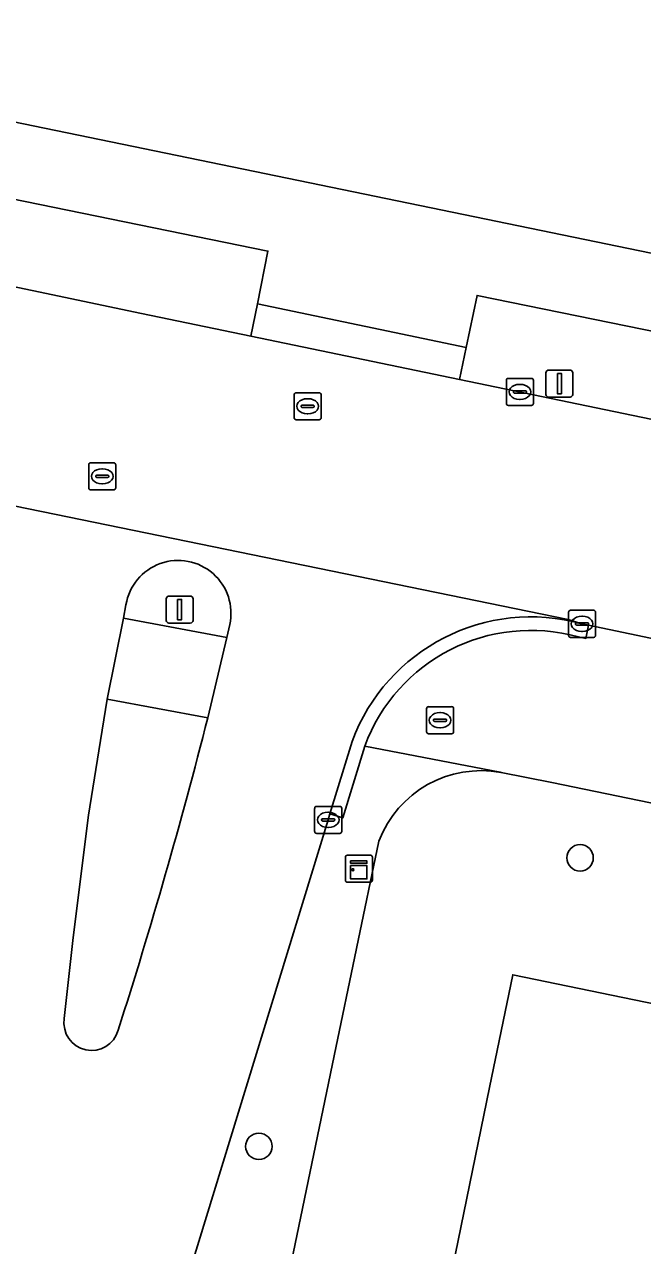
# Model space of a CAD drawing. Extents: x 157692 to 159674, y 381452 to 383291.
# Drawn here: x 158269.13 to 158292, y 382509.57 to 382554.74 of the extents above; entities that cross this region are included whole.
import ezdxf

# ---------------------------------------------------------------- set-up
doc = ezdxf.new("R2010")
doc.units = 0
for name, color, linetype in [('IMGEO_Berm_groen', 7, 'Continuous'), ('IMGEO_Boom', 7, 'Continuous'), ('IMGEO_Brandkraan', 7, 'Continuous'), ('IMGEO_Erf', 7, 'Continuous'), ('IMGEO_Kast', 7, 'Continuous'), ('IMGEO_Kolk', 7, 'Continuous'), ('IMGEO_Lichtmast', 7, 'Continuous'), ('IMGEO_Pand', 7, 'Continuous'), ('IMGEO_Rijbaan_lokaal_gesloten', 7, 'Continuous'), ('IMGEO_Rioolput', 7, 'Continuous'), ('IMGEO_Verkeerseiland_open', 7, 'Continuous'), ('IMGEO_Voetpad_open', 7, 'Continuous')]:
    doc.layers.add(name, color=color, linetype=linetype)

msp = doc.modelspace()

# ---------------------------------------------------------------- linework, layer by layer
at = {"layer": 'IMGEO_Berm_groen'}
for points in [[(158246.43, 382552.832), (158246.372, 382552.587), (158248.225, 382550.53), (158249.545, 382549.02), (158261.553, 382546.547), (158273.467, 382544.043), (158277.517, 382543.204), (158277.755, 382544.399), (158278.14, 382546.35)], [(158285.883, 382544.714), (158285.48, 382542.785), (158285.228, 382541.605), (158302.415, 382538.043), (158302.697, 382539.25), (158304.989, 382540.809)]]:
    msp.add_lwpolyline(points, close=True, dxfattribs=at)
at = {"layer": 'IMGEO_Boom'}
for centre in [(158289.692, 382523.909), (158277.808, 382513.237)]:
    msp.add_circle(centre, 0.489, dxfattribs=at)
at = {"layer": 'IMGEO_Brandkraan'}
for p, q in [((158284.012, 382528.574), (158284.012, 382529.426)), ((158284.087, 382529.5), (158284.939, 382529.5)), ((158285.013, 382529.426), (158285.013, 382528.574)), ((158284.271, 382528.994), (158284.271, 382529.006)), ((158284.709, 382528.957), (158284.311, 382528.957)), ((158284.314, 382529.043), (158284.712, 382529.043)), ((158284.5, 382529.28), (158284.525, 382529.28)), ((158284.755, 382529.006), (158284.755, 382528.994)), ((158284.939, 382528.5), (158284.087, 382528.5)), ((158284.523, 382528.72), (158284.498, 382528.72))]:
    msp.add_line(p, q, dxfattribs=at)
for points in [[(158284.012, 382528.574), (158284.012, 382529.426)], [(158284.087, 382529.5), (158284.939, 382529.5)], [(158285.013, 382529.426), (158285.013, 382528.574)], [(158284.939, 382528.5), (158284.087, 382528.5)]]:
    msp.add_lwpolyline(points, dxfattribs=at)
for centre, radius, start, end in [((158284.089, 382529.424), 0.0765, 91.552, 178.448), ((158284.089, 382529.424), 0.0765, 91.552, 178.448), ((158284.937, 382529.424), 0.0765, 1.552, 88.448), ((158284.937, 382529.424), 0.0765, 1.552, 88.448), ((158284.311, 382529.003), 0.0403, 85.8775, 175.7526), ((158284.308, 382528.993), 0.0366, 178.938, 274.7102), ((158284.712, 382529), 0.043, 264.8664, 352.4533), ((158284.716, 382529.005), 0.0386, 1.7309, 96.639), ((158284.089, 382528.576), 0.0765, 181.552, 268.448), ((158284.089, 382528.576), 0.0765, 181.552, 268.448), ((158284.937, 382528.576), 0.0765, 271.552, 358.448), ((158284.937, 382528.576), 0.0765, 271.552, 358.448)]:
    msp.add_arc(centre, radius, start, end, dxfattribs=at)
for centre, major_axis, ratio, start_param, end_param in [((158284.499, 382529), (-0.387, 0.002), 0.722429, 4.712389, 7.853982), ((158284.524, 382529), (-0.39, 0.002), 0.717154, 1.570796, 4.712389)]:
    msp.add_ellipse(centre, major_axis=major_axis, ratio=ratio, start_param=start_param, end_param=end_param, dxfattribs=at)
at = {"layer": 'IMGEO_Erf'}
for points in [[(158195.722, 382566.191), (158274.782, 382549.891), (158311.051, 382542.412), (158311.095, 382542.581), (158321.419, 382540.176), (158391.337, 382525.614), (158405.273, 382522.711), (158421.57, 382519.396), (158421.623, 382519.691), (158430.232, 382517.917), (158430.22, 382517.771), (158448.226, 382514.066), (158448.261, 382514.179), (158456.419, 382512.52)], [(158458.989, 382487.647), (158450.596, 382489.334), (158438.61, 382491.745), (158439.424, 382495.671), (158432.629, 382497.066), (158418.401, 382499.986), (158418.333, 382500), (158413.381, 382501.016), (158406.934, 382502.34), (158402.173, 382503.317), (158400.677, 382503.624), (158376.192, 382508.649), (158371.058, 382509.707), (158361.312, 382511.716), (158360.284, 382511.928), (158352.753, 382513.48), (158347.768, 382514.508), (158288.641, 382526.697), (158286.766, 382527.066)], [(158282.251, 382524.529), (158280.6, 382516.583), (158277.155, 382500), (158276.977, 382499.143), (158273.828, 382483.723), (158266.997, 382450.348), (158258.469, 382408.937), (158257.074, 382402.077), (158248.209, 382358.844), (158244.45, 382340.754), (158240.4, 382321.2)]]:
    msp.add_lwpolyline(points, dxfattribs=at)
msp.add_lwpolyline([(158282.608, 382497.216), (158283.179, 382500), (158286.343, 382515.416), (158287.199, 382519.584), (158327.119, 382511.361), (158327.717, 382514.268), (158331.148, 382513.575), (158330.573, 382510.691), (158336.933, 382509.322), (158335.04, 382500), (158332.399, 382486.997)], close=True, dxfattribs=at)
msp.add_arc((158286.03, 382523.09), 4.044, 79.5158, 159.1479, dxfattribs=at)
at = {"layer": 'IMGEO_Kast'}
for p, q in [((158281.009, 382523.081), (158281.009, 382523.922)), ((158281.009, 382523.922), (158281.009, 382523.081)), ((158281.084, 382524.006), (158281.925, 382524.006)), ((158281.925, 382524.006), (158281.084, 382524.006)), ((158282.009, 382523.931), (158282.009, 382523.09)), ((158282.009, 382523.09), (158282.009, 382523.931)), ((158281.934, 382523.006), (158281.093, 382523.006)), ((158281.093, 382523.006), (158281.934, 382523.006))]:
    msp.add_line(p, q, dxfattribs=at)
for points in [[(158281.204, 382523.796), (158281.804, 382523.796), (158281.804, 382523.711), (158281.204, 382523.711), (158281.204, 382523.796)], [(158281.204, 382523.621), (158281.804, 382523.621), (158281.804, 382523.132), (158281.204, 382523.132), (158281.204, 382523.621)]]:
    msp.add_lwpolyline(points, dxfattribs=at)
msp.add_circle((158281.288, 382523.47), 0.0377, dxfattribs=at)
for centre, start, end in [((158281.087, 382523.928), 92.4484, 184.2845), ((158281.087, 382523.928), 92.4484, 184.2845), ((158281.931, 382523.928), 2.4484, 94.2845), ((158281.931, 382523.928), 2.4484, 94.2845), ((158281.087, 382523.084), 182.4484, 274.2845), ((158281.087, 382523.084), 182.4484, 274.2845), ((158281.931, 382523.084), 272.4484, 4.2845), ((158281.931, 382523.084), 272.4484, 4.2845)]:
    msp.add_arc(centre, 0.0779, start, end, dxfattribs=at)
at = {"layer": 'IMGEO_Kolk'}
for p, q in [((158286.964, 382540.717), (158286.964, 382541.569)), ((158287.039, 382541.643), (158287.891, 382541.643)), ((158287.965, 382541.569), (158287.965, 382540.717)), ((158287.223, 382541.137), (158287.223, 382541.149)), ((158287.661, 382541.1), (158287.263, 382541.1)), ((158287.266, 382541.186), (158287.664, 382541.186)), ((158287.452, 382541.423), (158287.477, 382541.423)), ((158287.707, 382541.149), (158287.707, 382541.137)), ((158287.891, 382540.643), (158287.039, 382540.643)), ((158287.475, 382540.863), (158287.45, 382540.863)), ((158289.264, 382532.138), (158289.264, 382532.99)), ((158289.339, 382533.064), (158290.191, 382533.064)), ((158290.265, 382532.99), (158290.265, 382532.138)), ((158289.523, 382532.558), (158289.523, 382532.57)), ((158289.961, 382532.521), (158289.563, 382532.521)), ((158289.566, 382532.607), (158289.964, 382532.607)), ((158289.752, 382532.844), (158289.777, 382532.844)), ((158290.007, 382532.57), (158290.007, 382532.558)), ((158290.191, 382532.064), (158289.339, 382532.064)), ((158289.775, 382532.284), (158289.75, 382532.284)), ((158279.872, 382524.887), (158279.872, 382525.739)), ((158279.947, 382525.813), (158280.799, 382525.813)), ((158280.873, 382525.739), (158280.873, 382524.887)), ((158280.131, 382525.307), (158280.131, 382525.319)), ((158280.569, 382525.27), (158280.171, 382525.27)), ((158280.174, 382525.356), (158280.572, 382525.356)), ((158280.36, 382525.593), (158280.385, 382525.593)), ((158280.615, 382525.319), (158280.615, 382525.307)), ((158280.799, 382524.813), (158279.947, 382524.813)), ((158280.383, 382525.033), (158280.358, 382525.033))]:
    msp.add_line(p, q, dxfattribs=at)
for points in [[(158286.964, 382540.717), (158286.964, 382541.569)], [(158287.039, 382541.643), (158287.891, 382541.643)], [(158287.965, 382541.569), (158287.965, 382540.717)], [(158287.891, 382540.643), (158287.039, 382540.643)], [(158289.264, 382532.138), (158289.264, 382532.99)], [(158289.339, 382533.064), (158290.191, 382533.064)], [(158290.265, 382532.99), (158290.265, 382532.138)], [(158290.191, 382532.064), (158289.339, 382532.064)], [(158279.872, 382524.887), (158279.872, 382525.739)], [(158279.947, 382525.813), (158280.799, 382525.813)], [(158280.873, 382525.739), (158280.873, 382524.887)], [(158280.799, 382524.813), (158279.947, 382524.813)]]:
    msp.add_lwpolyline(points, dxfattribs=at)
for centre, radius, start, end in [((158287.041, 382541.567), 0.0765, 91.552, 178.448), ((158287.041, 382541.567), 0.0765, 91.552, 178.448), ((158287.889, 382541.567), 0.0765, 1.552, 88.448), ((158287.889, 382541.567), 0.0765, 1.552, 88.448), ((158287.263, 382541.146), 0.0403, 85.8775, 175.7526), ((158287.26, 382541.136), 0.0366, 178.938, 274.7102), ((158287.664, 382541.143), 0.043, 264.8664, 352.4533), ((158287.668, 382541.148), 0.0386, 1.7309, 96.639), ((158287.041, 382540.719), 0.0765, 181.552, 268.448), ((158287.041, 382540.719), 0.0765, 181.552, 268.448), ((158287.889, 382540.719), 0.0765, 271.552, 358.448), ((158287.889, 382540.719), 0.0765, 271.552, 358.448), ((158289.341, 382532.988), 0.0765, 91.552, 178.448), ((158289.341, 382532.988), 0.0765, 91.552, 178.448), ((158290.189, 382532.988), 0.0765, 1.552, 88.448), ((158290.189, 382532.988), 0.0765, 1.552, 88.448), ((158289.563, 382532.567), 0.0403, 85.8775, 175.7526), ((158289.56, 382532.557), 0.0366, 178.938, 274.7102), ((158289.964, 382532.564), 0.043, 264.8664, 352.4533), ((158289.968, 382532.569), 0.0386, 1.7309, 96.639), ((158289.341, 382532.14), 0.0765, 181.552, 268.448), ((158289.341, 382532.14), 0.0765, 181.552, 268.448), ((158290.189, 382532.14), 0.0765, 271.552, 358.448), ((158290.189, 382532.14), 0.0765, 271.552, 358.448), ((158279.949, 382525.737), 0.0765, 91.552, 178.448), ((158279.949, 382525.737), 0.0765, 91.552, 178.448), ((158280.797, 382525.737), 0.0765, 1.552, 88.448), ((158280.797, 382525.737), 0.0765, 1.552, 88.448), ((158280.171, 382525.316), 0.0403, 85.8775, 175.7526), ((158280.168, 382525.306), 0.0366, 178.938, 274.7102), ((158280.572, 382525.313), 0.043, 264.8664, 352.4533), ((158280.576, 382525.318), 0.0386, 1.7309, 96.639), ((158279.949, 382524.889), 0.0765, 181.552, 268.448), ((158279.949, 382524.889), 0.0765, 181.552, 268.448), ((158280.797, 382524.889), 0.0765, 271.552, 358.448), ((158280.797, 382524.889), 0.0765, 271.552, 358.448)]:
    msp.add_arc(centre, radius, start, end, dxfattribs=at)
for centre, major_axis, ratio, start_param, end_param in [((158287.451, 382541.143), (-0.387, 0.002), 0.722429, 4.712389, 7.853982), ((158287.476, 382541.143), (-0.39, 0.002), 0.717154, 1.570796, 4.712389), ((158289.751, 382532.564), (-0.387, 0.002), 0.722429, 4.712389, 7.853982), ((158289.776, 382532.564), (-0.39, 0.002), 0.717154, 1.570796, 4.712389), ((158280.359, 382525.313), (-0.387, 0.002), 0.722429, 4.712389, 7.853982), ((158280.384, 382525.313), (-0.39, 0.002), 0.717154, 1.570796, 4.712389)]:
    msp.add_ellipse(centre, major_axis=major_axis, ratio=ratio, start_param=start_param, end_param=end_param, dxfattribs=at)
at = {"layer": 'IMGEO_Lichtmast'}
for p, q in [((158288.53, 382541.953), (158289.32, 382541.953)), ((158289.32, 382541.953), (158288.53, 382541.953)), ((158288.43, 382541.053), (158288.43, 382541.853)), ((158288.43, 382541.853), (158288.43, 382541.053)), ((158289.42, 382541.853), (158289.42, 382541.053)), ((158289.42, 382541.053), (158289.42, 382541.853)), ((158289.32, 382540.953), (158288.53, 382540.953)), ((158288.53, 382540.953), (158289.32, 382540.953)), ((158274.382, 382532.691), (158274.382, 382533.491)), ((158274.382, 382533.491), (158274.382, 382532.691)), ((158274.482, 382533.591), (158275.272, 382533.591)), ((158275.272, 382533.591), (158274.482, 382533.591)), ((158275.372, 382533.491), (158275.372, 382532.691)), ((158275.372, 382532.691), (158275.372, 382533.491)), ((158275.272, 382532.591), (158274.482, 382532.591)), ((158274.482, 382532.591), (158275.272, 382532.591))]:
    msp.add_line(p, q, dxfattribs=at)
for points in [[(158288.85, 382541.828), (158289, 382541.828), (158289, 382541.078), (158288.85, 382541.078), (158288.85, 382541.828)], [(158274.802, 382533.466), (158274.952, 382533.466), (158274.952, 382532.716), (158274.802, 382532.716), (158274.802, 382533.466)]]:
    msp.add_lwpolyline(points, dxfattribs=at)
for centre, start, end in [((158288.53, 382541.853), 90, 180), ((158288.53, 382541.853), 90, 180), ((158289.32, 382541.853), 0, 90), ((158289.32, 382541.853), 360, 90), ((158288.53, 382541.053), 180, 270), ((158288.53, 382541.053), 180, 270), ((158289.32, 382541.053), 270, 0), ((158289.32, 382541.053), 270, 0), ((158274.482, 382533.491), 90, 180), ((158274.482, 382533.491), 90, 180), ((158275.272, 382533.491), 0, 90), ((158275.272, 382533.491), 360, 90), ((158274.482, 382532.691), 180, 270), ((158274.482, 382532.691), 180, 270), ((158275.272, 382532.691), 270, 0), ((158275.272, 382532.691), 270, 0)]:
    msp.add_arc(centre, 0.1, start, end, dxfattribs=at)
at = {"layer": 'IMGEO_Pand'}
msp.add_lwpolyline([(158286.343, 382515.416), (158283.179, 382500), (158282.608, 382497.216), (158332.399, 382486.997), (158335.04, 382500), (158336.933, 382509.322), (158330.573, 382510.691), (158331.148, 382513.575), (158327.717, 382514.268), (158327.119, 382511.361), (158287.199, 382519.584)], close=True, dxfattribs=at)
at = {"layer": 'IMGEO_Rijbaan_lokaal_gesloten'}
for points in [[(158285.228, 382541.605), (158277.517, 382543.204), (158273.467, 382544.043), (158261.553, 382546.547), (158249.545, 382549.02), (158242.491, 382550.473), (158240.314, 382550.925), (158239.515, 382551.08), (158232.366, 382552.535), (158226.605, 382553.753)], [(158185.305, 382550.409), (158192.209, 382549.881), (158194.28, 382549.723), (158195.875, 382549.606), (158197.514, 382549.46), (158198.742, 382549.325), (158207.155, 382548.401), (158218.614, 382547.142), (158219.845, 382546.957), (158221.185, 382546.711), (158237.723, 382543.32), (158240.875, 382542.65), (158242.179, 382542.381), (158248.059, 382541.17), (158259.953, 382538.72), (158260.015, 382538.714), (158289.255, 382532.72), (158289.761, 382532.565), (158290.003, 382532.509), (158300.233, 382530.369), (158302.415, 382538.043), (158285.228, 382541.605)], [(158289.761, 382532.565), (158289.255, 382532.72), (158260.015, 382538.714), (158259.953, 382538.72)], [(158272.193, 382529.777), (158272.8, 382532.78), (158272.892, 382533.267)], [(158276.732, 382532.538), (158276.621, 382532.057), (158275.919, 382529.091)], [(158270.611, 382517.962), (158270.933, 382520.956), (158271.502, 382525.489), (158271.885, 382527.865), (158272.193, 382529.777)], [(158271.383, 382495.998), (158272.601, 382499.974), (158275.251, 382508.628), (158280.368, 382525.313), (158280.433, 382525.535), (158281.256, 382528.216)]]:
    msp.add_lwpolyline(points, dxfattribs=at)
for centre, radius, start, end in [((158274.822, 382532.955), 1.955, 347.6744, 170.827), ((158287.874, 382525.764), 7.058, 74.4945, 159.671), ((158080.202, 382578.966), 201.972, 342.29069, 345.70336), ((158271.619, 382517.803), 1.021, 171.0252, 344.4476)]:
    msp.add_arc(centre, radius, start, end, dxfattribs=at)
at = {"layer": 'IMGEO_Rioolput'}
for p, q in [((158279.113, 382540.186), (158279.113, 382541.038)), ((158279.188, 382541.112), (158280.04, 382541.112)), ((158280.114, 382541.038), (158280.114, 382540.186)), ((158279.372, 382540.606), (158279.372, 382540.618)), ((158279.415, 382540.655), (158279.813, 382540.655)), ((158279.601, 382540.892), (158279.626, 382540.892)), ((158279.856, 382540.618), (158279.856, 382540.606)), ((158279.81, 382540.569), (158279.412, 382540.569)), ((158279.624, 382540.332), (158279.599, 382540.332)), ((158280.04, 382540.112), (158279.188, 382540.112)), ((158271.513, 382537.594), (158271.513, 382538.446)), ((158271.588, 382538.52), (158272.44, 382538.52)), ((158272.514, 382538.446), (158272.514, 382537.594)), ((158271.772, 382538.014), (158271.772, 382538.026)), ((158272.21, 382537.977), (158271.812, 382537.977)), ((158271.815, 382538.063), (158272.213, 382538.063)), ((158272.001, 382538.3), (158272.026, 382538.3)), ((158272.256, 382538.026), (158272.256, 382538.014)), ((158272.44, 382537.52), (158271.588, 382537.52)), ((158272.024, 382537.74), (158271.999, 382537.74))]:
    msp.add_line(p, q, dxfattribs=at)
for points in [[(158279.113, 382540.186), (158279.113, 382541.038)], [(158279.188, 382541.112), (158280.04, 382541.112)], [(158280.114, 382541.038), (158280.114, 382540.186)], [(158280.04, 382540.112), (158279.188, 382540.112)], [(158271.513, 382537.594), (158271.513, 382538.446)], [(158271.588, 382538.52), (158272.44, 382538.52)], [(158272.514, 382538.446), (158272.514, 382537.594)], [(158272.44, 382537.52), (158271.588, 382537.52)]]:
    msp.add_lwpolyline(points, dxfattribs=at)
for centre, radius, start, end in [((158279.19, 382541.036), 0.0765, 91.552, 178.448), ((158279.19, 382541.036), 0.0765, 91.552, 178.448), ((158280.038, 382541.036), 0.0765, 1.552, 88.448), ((158280.038, 382541.036), 0.0765, 1.552, 88.448), ((158279.412, 382540.615), 0.0403, 85.8775, 175.7526), ((158279.409, 382540.605), 0.0366, 178.938, 274.7102), ((158279.813, 382540.612), 0.043, 264.8664, 352.4533), ((158279.817, 382540.617), 0.0386, 1.7309, 96.639), ((158279.19, 382540.188), 0.0765, 181.552, 268.448), ((158279.19, 382540.188), 0.0765, 181.552, 268.448), ((158280.038, 382540.188), 0.0765, 271.552, 358.448), ((158280.038, 382540.188), 0.0765, 271.552, 358.448), ((158271.59, 382538.444), 0.0765, 91.552, 178.448), ((158271.59, 382538.444), 0.0765, 91.552, 178.448), ((158272.438, 382538.444), 0.0765, 1.552, 88.448), ((158272.438, 382538.444), 0.0765, 1.552, 88.448), ((158271.812, 382538.023), 0.0403, 85.8775, 175.7526), ((158271.809, 382538.013), 0.0366, 178.938, 274.7102), ((158272.213, 382538.02), 0.043, 264.8664, 352.4533), ((158272.217, 382538.025), 0.0386, 1.7309, 96.639), ((158271.59, 382537.596), 0.0765, 181.552, 268.448), ((158271.59, 382537.596), 0.0765, 181.552, 268.448), ((158272.438, 382537.596), 0.0765, 271.552, 358.448), ((158272.438, 382537.596), 0.0765, 271.552, 358.448)]:
    msp.add_arc(centre, radius, start, end, dxfattribs=at)
for centre, major_axis, ratio, start_param, end_param in [((158279.6, 382540.612), (-0.387, 0.002), 0.722429, 4.712389, 7.853982), ((158279.625, 382540.612), (-0.39, 0.002), 0.717154, 1.570796, 4.712389), ((158272, 382538.02), (-0.387, 0.002), 0.722429, 4.712389, 7.853982), ((158272.025, 382538.02), (-0.39, 0.002), 0.717154, 1.570796, 4.712389)]:
    msp.add_ellipse(centre, major_axis=major_axis, ratio=ratio, start_param=start_param, end_param=end_param, dxfattribs=at)
at = {"layer": 'IMGEO_Verkeerseiland_open'}
for points in [[(158272.892, 382533.267), (158272.8, 382532.78), (158276.621, 382532.057), (158276.732, 382532.538)], [(158275.919, 382529.091), (158272.193, 382529.777), (158271.885, 382527.865), (158271.502, 382525.489), (158270.933, 382520.956), (158270.611, 382517.962)]]:
    msp.add_lwpolyline(points, dxfattribs=at)
for centre, radius, start, end in [((158274.822, 382532.955), 1.955, 347.6744, 170.827), ((158080.202, 382578.966), 201.972, 342.29069, 345.70336), ((158271.619, 382517.803), 1.021, 171.0252, 344.4476)]:
    msp.add_arc(centre, radius, start, end, dxfattribs=at)
at = {"layer": 'IMGEO_Voetpad_open'}
for points in [[(158430.22, 382517.771), (158430.232, 382517.917), (158421.623, 382519.691), (158421.57, 382519.396), (158405.273, 382522.711), (158391.337, 382525.614), (158321.419, 382540.176), (158311.095, 382542.581), (158311.051, 382542.412), (158274.782, 382549.891), (158195.722, 382566.191)], [(158226.605, 382553.753), (158232.366, 382552.535), (158232.626, 382553.825), (158248.225, 382550.53), (158246.372, 382552.587), (158246.43, 382552.832), (158278.14, 382546.35), (158277.755, 382544.399), (158285.48, 382542.785), (158285.883, 382544.714), (158304.989, 382540.809), (158302.697, 382539.25), (158312.529, 382537.196), (158312.955, 382539.284), (158320.944, 382537.65), (158332.478, 382535.245), (158332.059, 382533.173), (158339.75, 382531.581)], [(158289.627, 382532.083), (158289.905, 382532.024), (158290.003, 382532.509), (158289.761, 382532.565)], [(158300.233, 382530.369), (158290.003, 382532.509), (158289.905, 382532.024), (158289.627, 382532.083)], [(158281.725, 382528.042), (158286.738, 382527.074), (158286.766, 382527.066), (158288.641, 382526.697), (158347.768, 382514.508), (158352.753, 382513.48), (158360.284, 382511.928), (158360.691, 382514.764), (158360.631, 382516.626), (158359.15, 382516.931), (158348.451, 382519.172), (158348.088, 382517.356), (158325.936, 382521.917), (158299.595, 382527.37), (158300.233, 382530.369)], [(158286.766, 382527.066), (158286.738, 382527.074), (158281.725, 382528.042), (158280.913, 382525.384), (158280.433, 382525.535), (158280.368, 382525.313), (158275.251, 382508.628), (158272.601, 382499.974), (158273.594, 382499.664), (158272.388, 382495.735)], [(158281.256, 382528.216), (158280.433, 382525.535), (158280.913, 382525.384), (158281.725, 382528.042)], [(158266.997, 382450.348), (158273.828, 382483.723), (158276.977, 382499.143), (158277.155, 382500), (158280.6, 382516.583), (158282.251, 382524.529)]]:
    msp.add_lwpolyline(points, dxfattribs=at)
for points in [[(158277.517, 382543.204), (158285.228, 382541.605), (158285.48, 382542.785), (158277.755, 382544.399)], [(158272.8, 382532.78), (158272.193, 382529.777), (158275.919, 382529.091), (158276.621, 382532.057)]]:
    msp.add_lwpolyline(points, close=True, dxfattribs=at)
for centre, radius, start, end in [((158287.874, 382525.764), 7.058, 74.4945, 159.671), ((158287.873, 382525.766), 6.556, 74.4809, 159.6886), ((158287.873, 382525.766), 6.556, 74.4809, 159.6886), ((158286.03, 382523.09), 4.044, 79.5158, 159.1479)]:
    msp.add_arc(centre, radius, start, end, dxfattribs=at)

doc.saveas('drawing.dxf')
